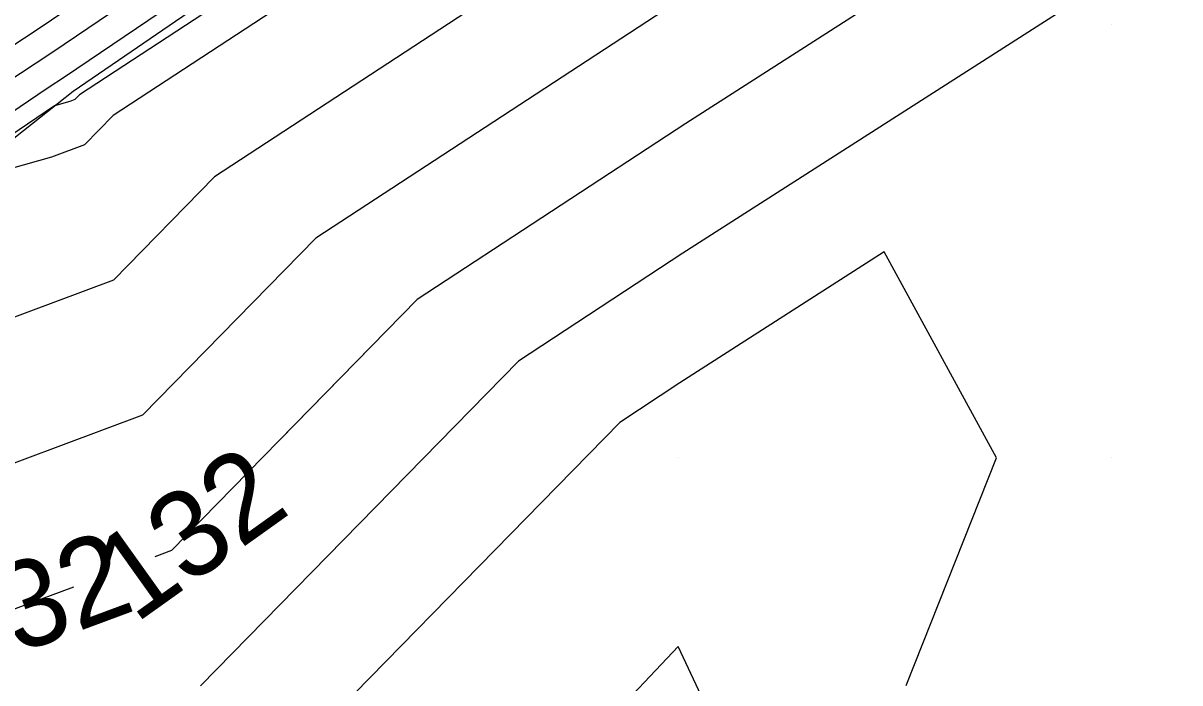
# Model space of a CAD drawing. Extents: x 2354170 to 2357230, y 866100 to 868290.
# Drawn here: x 2355944.88 to 2355971.55, y 866814.82 to 866830.03 of the extents above; entities that cross this region are included whole.
import ezdxf

# ---------------------------------------------------------------- set-up
doc = ezdxf.new("R2010")
doc.units = 0
for name, color, linetype in [('Default', 7, 'Continuous'), ('DTM Contours Minor', 7, 'Continuous'), ('DTM Contours Minor Text', 7, 'Continuous'), ('Exist DTM QL2 LIDAR Elevation Point', 7, 'Continuous'), ('PH Exist DTM Breakline', 7, 'Continuous')]:
    doc.layers.add(name, color=color, linetype=linetype)

msp = doc.modelspace()

# ---------------------------------------------------------------- linework, layer by layer
at = {"layer": 'Default'}
for points in [[(2356035.543, 866895.426), (2356033.009, 866893.84), (2356017.637, 866881.654), (2356015.671, 866880.163), (2356010.981, 866876.564), (2356008.934, 866874.802), (2355988.267, 866859.022), (2355986.963, 866858.163), (2355986.046, 866857.532), (2355984.7, 866856.621), (2355983.422, 866855.753), (2355961.585, 866840.978), (2355959.446, 866839.385), (2355957.953, 866838.511), (2355945.269, 866829.923), (2355943.435, 866828.716), (2355930.556, 866819.973), (2355926.831, 866817.061), (2355909.264, 866804.64)], [(2356035.302, 866894.635), (2356033.591, 866893.565), (2356017.532, 866880.833), (2356015.968, 866879.648), (2356011.033, 866875.861), (2356009.453, 866874.5), (2355987.588, 866857.806), (2355986.846, 866857.317), (2355986.324, 866856.958), (2355984.917, 866856.006), (2355984.188, 866855.511), (2355961.106, 866839.892), (2355959.836, 866838.946), (2355958.95, 866838.428), (2355945.562, 866829.364), (2355944.433, 866828.62), (2355930.598, 866819.228), (2355927.644, 866816.919), (2355909.23, 866803.898)], [(2356034.174, 866893.289), (2356017.427, 866880.013), (2356016.266, 866879.133), (2356011.085, 866875.157), (2356009.972, 866874.198), (2355986.909, 866856.589), (2355986.729, 866856.471), (2355986.603, 866856.384), (2355985.134, 866855.39), (2355984.955, 866855.268), (2355960.627, 866838.807), (2355960.227, 866838.508), (2355959.947, 866838.344), (2355945.855, 866828.804), (2355945.43, 866828.524), (2355930.641, 866818.484), (2355928.456, 866816.777), (2355909.195, 866803.157)], [(2356036.066, 866889.825), (2356025.78, 866885.16), (2356017.217, 866878.372), (2356016.861, 866878.102), (2356011.189, 866873.749), (2356011.01, 866873.595), (2356006.639, 866870.258), (2355995.287, 866857.606), (2355990.912, 866854.235), (2355987.522, 866852.119), (2355986.405, 866851.376), (2355983.92, 866848.99), (2355980.146, 866846.82), (2355963.414, 866835.7), (2355960.3, 866833.703), (2355949.293, 866826.489), (2355946.965, 866824.11), (2355944.277, 866823.111), (2355936.482, 866820.903), (2355930.726, 866816.996), (2355930.082, 866816.492), (2355909.126, 866801.674)], [(2356037.437, 866886.389), (2356018.472, 866877.786), (2356017.607, 866877.36), (2356017.206, 866877.144), (2356012.387, 866871.67), (2356010.907, 866870.152), (2356000.4, 866858.442), (2355993.421, 866853.066), (2355988.015, 866849.692), (2355987.122, 866849.097), (2355983.151, 866845.285), (2355977.122, 866841.819), (2355965.368, 866834.007), (2355960.231, 866830.711), (2355951.628, 866825.074), (2355947.632, 866820.99), (2355943.02, 866819.275), (2355931.347, 866815.97), (2355930.721, 866815.524), (2355929.49, 866815.357), (2355909.091, 866800.933)], [(2356030.674, 866879.262), (2356030.06, 866878.984), (2356021.755, 866874.897), (2356017.907, 866872.822), (2356014.303, 866868.729), (2356010.414, 866864.741), (2356005.512, 866859.278), (2355995.931, 866851.897), (2355988.508, 866847.264), (2355987.84, 866846.819), (2355982.383, 866841.581), (2355974.099, 866836.817), (2355967.322, 866832.314), (2355960.161, 866827.72), (2355953.963, 866823.658), (2355950.807, 866820.433)], [(2356038.71, 866878.735), (2356025.902, 866872.433), (2356018.607, 866868.5), (2356016.219, 866865.787), (2356010.584, 866860.009), (2356009.983, 866855.643), (2356008.288, 866858.313), (2355998.441, 866850.727), (2355989.002, 866844.836), (2355988.557, 866844.54), (2355981.615, 866837.876), (2355971.075, 866831.815), (2355969.277, 866830.62), (2355960.092, 866824.728), (2355956.299, 866822.242), (2355948.968, 866814.751)], [(2355992.616, 866859.491), (2355990.175, 866856.77), (2355988.402, 866855.404), (2355987.028, 866854.547), (2355985.688, 866853.655), (2355984.688, 866852.695), (2355983.17, 866851.822), (2355961.459, 866837.394), (2355960.369, 866836.694), (2355946.958, 866827.905), (2355946.297, 866827.23), (2355945.534, 866826.946), (2355943.322, 866826.32), (2355930.683, 866817.74), (2355929.269, 866816.635), (2355910.316, 866803.233)], [(2355965.234, 866814.757), (2355967.319, 866820.008), (2355964.731, 866824.757), (2355960.023, 866821.736), (2355958.634, 866820.826), (2355949.635, 866811.631)], [(2355946.036, 866817.029), (2355941.763, 866815.44), (2355934.921, 866813.502), (2355930.474, 866810.336), (2355921.725, 866809.149), (2355909.057, 866800.192), (2355908.374, 866799.742), (2355907.389, 866799.064), (2355891.992, 866787.861), (2355890.987, 866787.123), (2355875.486, 866776.892), (2355874.23, 866776.153), (2355860.765, 866767.155)], [(2355962.971, 866793.329), (2355969.71, 866798.556), (2355969.736, 866798.578), (2355969.399, 866800.103), (2355971.465, 866804.437), (2355965.733, 866804.984), (2355965.654, 866805.13), (2355964.354, 866804.223), (2355964.336, 866804.209), (2355963.836, 866803.807), (2355957.957, 866799.765), (2355962.217, 866803.19), (2355962.738, 866806.377), (2355963.34, 866807.21), (2355962.632, 866810.008), (2355959.983, 866815.658), (2355954.648, 866810.008), (2355949.038, 866807.588), (2355941.259, 866804.029), (2355933.565, 866798.271), (2355930.001, 866795.083), (2355920.486, 866789.681), (2355919.132, 866788.242), (2355918.001, 866787.939)]]:
    msp.add_lwpolyline(points, dxfattribs=at)
at = {"layer": 'DTM Contours Minor'}
for points in [[(2356034.562, 866893.105), (2356017.357, 866879.466), (2356016.465, 866878.789), (2356011.12, 866874.688), (2356010.318, 866873.997), (2355990.82, 866859.11), (2355988.471, 866856.492), (2355987.565, 866855.794), (2355986.864, 866855.356), (2355985.449, 866854.414), (2355984.944, 866853.93), (2355984.178, 866853.489), (2355960.808, 866837.958), (2355960.392, 866837.692), (2355946.179, 866828.377), (2355946.074, 866828.27), (2355945.953, 866828.225), (2355945.602, 866828.125), (2355930.669, 866817.988), (2355928.998, 866816.682), (2355909.172, 866802.663)], [(2356038.809, 866882.952), (2356030.06, 866878.984), (2356021.755, 866874.897), (2356017.907, 866872.822), (2356014.303, 866868.729), (2356010.414, 866864.741), (2356005.512, 866859.278), (2355995.931, 866851.897), (2355988.508, 866847.264), (2355987.84, 866846.819), (2355982.383, 866841.581), (2355974.099, 866836.817), (2355967.322, 866832.314), (2355960.161, 866827.72), (2355953.963, 866823.658), (2355948.3, 866817.871), (2355947.911, 866817.726)]]:
    msp.add_lwpolyline(points, dxfattribs=at)
at = {"layer": 'Exist DTM QL2 LIDAR Elevation Point'}
for p, q in [((2355969.983, 866830.009), (2355969.983, 866830.009)), ((2355959.983, 866820.008), (2355959.983, 866820.008)), ((2355969.983, 866820.008), (2355969.983, 866820.008))]:
    msp.add_line(p, q, dxfattribs=at)
at = {"layer": 'PH Exist DTM Breakline'}
msp.add_lwpolyline([(2355727.238, 866668.155), (2355738.903, 866677.519), (2355755.48, 866687.825), (2355773.901, 866701.274), (2355790.264, 866712.771), (2355807.703, 866726.718), (2355827.52, 866740.564), (2355844.348, 866752.694), (2355859.377, 866764.426), (2355875.997, 866775.675), (2355892.14, 866786.965), (2355909, 866798.977), (2355930.762, 866816.374), (2355946.032, 866828.466), (2355960.407, 866838.306)], dxfattribs=at)

# ---------------------------------------------------------------- texts
at = {"layer": 'Default'}
msp.add_text('132', height=2, rotation=35.5063, dxfattribs=at).set_placement((2355947.463, 866816.171))
at = {"layer": 'DTM Contours Minor Text'}
msp.add_text('132', height=2, rotation=20.3974, dxfattribs=at).set_placement((2355943.344, 866814.961))

doc.saveas('drawing.dxf')
